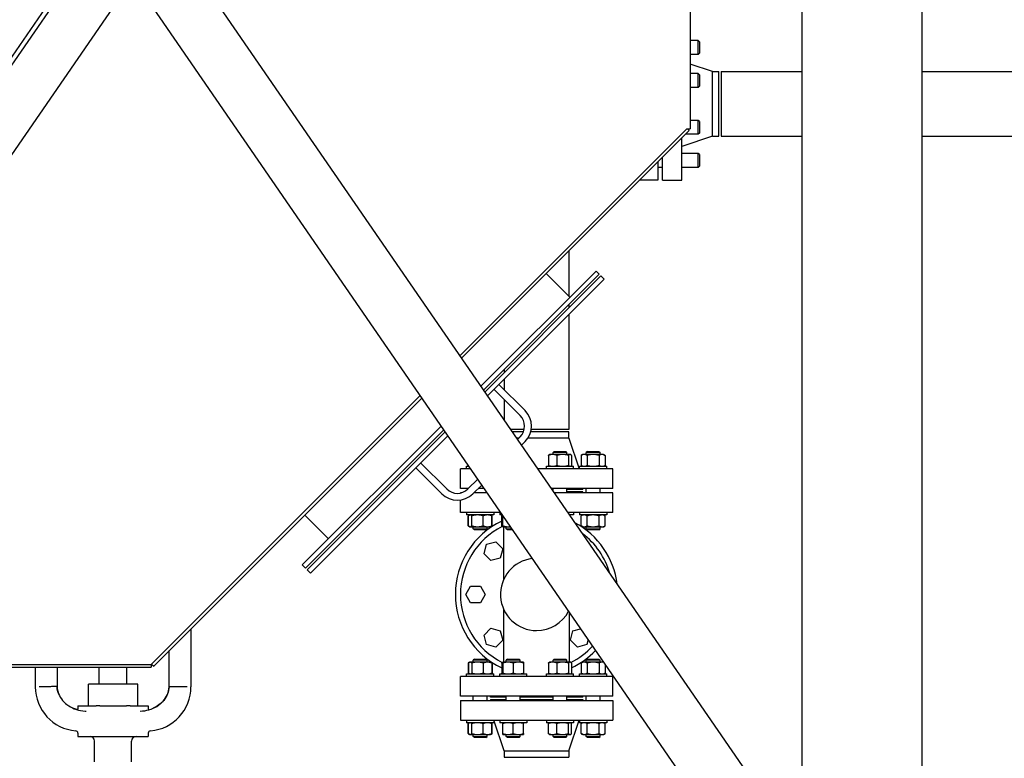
# Model space of a CAD drawing. Header units: inches. Extents: x 24 to 1128, y -94 to 748.
# Tile 507 of 573: x 1026 to 1079, y 155 to 195. Entities that reach past the tile are written whole.
import ezdxf

# ---------------------------------------------------------------- set-up
doc = ezdxf.new("R2010")
doc.units = ezdxf.units.IN
doc.header["$LTSCALE"] = 32
doc.header["$MEASUREMENT"] = 0
doc.layers.add('Visible (ANSI)', color=7, linetype='Continuous', lineweight=30)

msp = doc.modelspace()

# ---------------------------------------------------------------- linework, layer by layer
at = {"layer": 'Visible (ANSI)'}
for p, q in [((1068.44066, 130.00112), (1068.44066, 283.93862)), ((1074.94066, 130.00112), (1074.94066, 283.93862)), ((1068.44066, 254.77837), (995.94066, 149.51284)), ((1068.44066, 254.33762), (995.94066, 149.0721)), ((1068.44066, 249.48941), (995.94066, 144.22388)), ((1062.37916, 240.68848), (1062.37916, 188.71012)), ((1034.01201, 199.50112), (1067.53886, 150.8222)), ((1032.19066, 196.85664), (1065.06816, 149.12054)), ((1062.81166, 193.49067), (1062.37916, 193.49067)), ((1062.87416, 193.42817), (1062.81166, 193.49067)), ((1062.81166, 192.74067), (1062.81166, 193.49067)), ((1062.87416, 193.42817), (1062.87416, 192.80317)), ((1062.81166, 192.74067), (1062.37916, 192.74067)), ((1062.87416, 192.80317), (1062.81166, 192.74067)), ((1063.59166, 191.80762), (1062.37916, 192.21666)), ((1062.81166, 191.69931), (1062.37916, 191.69931)), ((1062.87416, 191.63681), (1062.81166, 191.69931)), ((1062.81166, 190.94931), (1062.81166, 191.69931)), ((1062.87416, 191.63681), (1062.87416, 191.01181)), ((1063.59166, 191.80762), (1063.93166, 191.80762)), ((1063.59166, 188.30762), (1063.59166, 191.80762)), ((1063.93166, 188.30762), (1063.93166, 191.80762)), ((1064.05666, 191.80762), (1068.44066, 191.80762)), ((1064.05666, 191.80762), (1064.05666, 188.30762)), ((1074.94066, 191.80762), (1084.43566, 191.80762)), ((1062.81166, 190.94931), (1062.37916, 190.94931)), ((1062.87416, 191.01181), (1062.81166, 190.94931)), ((1062.81166, 189.16594), (1062.37916, 189.16594)), ((1062.87416, 189.10344), (1062.81166, 189.16594)), ((1062.81166, 188.41594), (1062.81166, 189.16594)), ((1062.87416, 189.10344), (1062.87416, 188.47844)), ((1049.90583, 176.42428), (1062.19166, 188.71012)), ((1049.99725, 176.29154), (1062.32425, 188.61854)), ((1063.59166, 188.30762), (1061.93166, 187.74762)), ((1061.93166, 185.93262), (1061.93166, 188.22596)), ((1062.81166, 188.41594), (1062.12165, 188.41594)), ((1062.19166, 188.71012), (1062.37916, 188.71012)), ((1062.23267, 188.71012), (1062.32425, 188.61854)), ((1062.87416, 188.47844), (1062.81166, 188.41594)), ((1063.59166, 188.30762), (1063.93166, 188.30762)), ((1064.05666, 188.30762), (1068.44066, 188.30762)), ((1074.94066, 188.30762), (1084.43566, 188.30762)), ((1060.87166, 185.93262), (1060.87166, 187.16596)), ((1062.81166, 187.37458), (1061.93166, 187.37458)), ((1062.87416, 187.31208), (1062.81166, 187.37458)), ((1062.81166, 186.62458), (1062.81166, 187.37458)), ((1062.87416, 187.31208), (1062.87416, 186.68708)), ((1060.62666, 186.92096), (1060.62666, 185.93262)), ((1060.87166, 186.62458), (1060.62666, 186.62458)), ((1062.81166, 186.62458), (1061.93166, 186.62458)), ((1062.87416, 186.68708), (1062.81166, 186.62458)), ((1060.62666, 185.93262), (1059.63833, 185.93262)), ((1060.87166, 185.93262), (1061.93166, 185.93262)), ((1055.81166, 182.10596), (1055.81166, 179.6501)), ((1057.27958, 181.01061), (1051.04265, 174.77368)), ((1057.45635, 180.83384), (1051.18684, 174.56432)), ((1054.58373, 180.87803), (1055.86536, 179.5964)), ((1057.27958, 181.01061), (1057.45635, 180.83384)), ((1057.54474, 180.74545), (1051.25894, 174.45964)), ((1057.72152, 180.56867), (1051.40313, 174.25028)), ((1057.54474, 180.74545), (1057.72152, 180.56867)), ((1055.81166, 179.18914), (1055.81166, 179.01237)), ((1055.81166, 178.65881), (1055.81166, 172.42762)), ((1052.31166, 175.68914), (1052.31166, 175.51237)), ((1052.31166, 175.15881), (1052.31166, 174.57643)), ((1051.75531, 174.60246), (1053.16952, 173.18824)), ((1052.02047, 174.86762), (1053.43469, 173.45341)), ((1033.19166, 159.71012), (1047.74877, 174.26723)), ((1033.32425, 159.61854), (1047.84019, 174.13449)), ((1052.31166, 174.0461), (1052.31166, 172.93116)), ((1048.8856, 172.61663), (1041.36968, 165.10071)), ((1049.02979, 172.40727), (1041.54645, 164.92393)), ((1049.10189, 172.30259), (1041.63484, 164.83554)), ((1053.3859, 172.42762), (1052.65846, 172.42762)), ((1053.34558, 172.30262), (1052.74455, 172.30262)), ((1055.81166, 172.30262), (1053.74102, 172.30262)), ((1055.81166, 172.42762), (1053.76782, 172.42762)), ((1055.81166, 171.96262), (1055.81166, 172.30262)), ((1049.24608, 172.09323), (1041.81162, 164.65877)), ((1053.09295, 171.96262), (1052.97872, 171.96262)), ((1053.16952, 172.0392), (1053.02531, 171.89498)), ((1053.43469, 171.77403), (1053.2416, 171.58094)), ((1055.81166, 171.96262), (1053.58809, 171.96262)), ((1055.81166, 171.96262), (1056.37166, 170.30262)), ((1055.01585, 171.24512), (1054.95335, 171.18262)), ((1055.70335, 171.18262), (1054.95335, 171.18262)), ((1054.95335, 171.07762), (1054.95335, 171.18262)), ((1055.01585, 171.24512), (1055.64085, 171.24512)), ((1055.64085, 171.24512), (1055.70335, 171.18262)), ((1055.70335, 171.07762), (1055.70335, 171.18262)), ((1056.8072, 171.24512), (1056.7447, 171.18262)), ((1057.4947, 171.18262), (1056.7447, 171.18262)), ((1056.7447, 171.07762), (1056.7447, 171.18262)), ((1056.8072, 171.24512), (1057.4322, 171.24512)), ((1057.4322, 171.24512), (1057.4947, 171.18262)), ((1057.4947, 171.07762), (1057.4947, 171.18262)), ((1054.70096, 171.02738), (1054.70096, 170.48687)), ((1054.76585, 171.07762), (1054.746, 171.06617)), ((1054.9306, 171.07762), (1054.76585, 171.07762)), ((1055.47393, 171.07762), (1054.9306, 171.07762)), ((1055.16024, 171.02738), (1055.16024, 170.48687)), ((1055.87168, 171.07762), (1055.47393, 171.07762)), ((1055.78762, 171.02738), (1055.78762, 170.48687)), ((1055.89085, 171.07762), (1055.87168, 171.07762)), ((1055.89085, 171.07762), (1055.91069, 171.06617)), ((1055.95573, 171.02738), (1055.95573, 170.48687)), ((1056.5572, 171.07762), (1056.47019, 171.02738)), ((1056.47019, 171.02738), (1056.47019, 170.48687)), ((1056.63257, 171.07762), (1056.5572, 171.07762)), ((1057.1197, 171.07762), (1056.63257, 171.07762)), ((1056.79495, 171.02738), (1056.79495, 170.48687)), ((1057.60684, 171.07762), (1057.1197, 171.07762)), ((1057.44446, 171.02738), (1057.44446, 170.48687)), ((1057.6822, 171.07762), (1057.60684, 171.07762)), ((1057.6822, 171.07762), (1057.76922, 171.02738)), ((1057.76922, 171.02738), (1057.76922, 170.48687)), ((1048.92688, 168.9456), (1047.51267, 170.35982)), ((1049.19204, 169.21077), (1047.77783, 170.62498)), ((1049.93666, 169.24262), (1049.93666, 170.30262)), ((1050.47933, 170.30262), (1049.93666, 170.30262)), ((1050.26912, 170.30262), (1050.26912, 170.43662)), ((1050.26912, 170.43662), (1050.38704, 170.43662)), ((1058.18666, 170.30262), (1054.12202, 170.30262)), ((1054.59385, 170.30262), (1054.59385, 170.43662)), ((1054.59385, 170.43662), (1056.06285, 170.43662)), ((1054.76585, 170.43662), (1054.746, 170.44808)), ((1055.89085, 170.43662), (1055.91069, 170.44808)), ((1056.06285, 170.30262), (1056.06285, 170.43662)), ((1056.3852, 170.30262), (1056.3852, 170.43662)), ((1056.3852, 170.43662), (1057.8542, 170.43662)), ((1056.5572, 170.43662), (1056.47019, 170.48687)), ((1057.6822, 170.43662), (1057.76922, 170.48687)), ((1057.8542, 170.30262), (1057.8542, 170.43662)), ((1058.18666, 169.24262), (1058.18666, 170.30262)), ((1050.86826, 169.73793), (1050.34109, 169.21077)), ((1050.37295, 169.24262), (1049.93666, 169.24262)), ((1051.08455, 169.42389), (1050.60626, 168.9456)), ((1051.20939, 169.24262), (1050.90328, 169.24262)), ((1058.18666, 169.24262), (1054.85208, 169.24262)), ((1054.95335, 169.18262), (1054.89341, 169.18262)), ((1054.95335, 169.0956), (1054.95335, 169.24262)), ((1055.70335, 168.99762), (1055.70335, 169.24262)), ((1056.56166, 169.18262), (1055.70335, 169.18262)), ((1056.56166, 169.05762), (1055.70335, 169.05762)), ((1056.56166, 169.18262), (1056.56166, 169.24262)), ((1056.56166, 168.99762), (1056.56166, 169.05762)), ((1056.7447, 168.99762), (1056.7447, 169.24262)), ((1057.4947, 168.99762), (1057.4947, 169.24262)), ((1049.93666, 168.9908), (1049.93666, 168.99762)), ((1049.96591, 168.99762), (1049.93666, 168.99762)), ((1049.93666, 167.93762), (1049.93666, 168.61004)), ((1051.37813, 168.99762), (1050.65828, 168.99762)), ((1058.18666, 168.99762), (1055.02082, 168.99762)), ((1058.18666, 167.93762), (1058.18666, 168.99762)), ((1041.50226, 167.79655), (1042.78389, 166.51492)), ((1052.10819, 167.93762), (1049.93666, 167.93762)), ((1050.26912, 167.93762), (1050.26912, 167.80362)), ((1051.73812, 167.80362), (1050.26912, 167.80362)), ((1050.42128, 167.79217), (1050.3541, 167.75338)), ((1050.3541, 167.21287), (1050.3541, 167.75338)), ((1050.37623, 167.21287), (1050.37623, 167.75338)), ((1050.44112, 167.80362), (1050.42128, 167.79217)), ((1050.54434, 167.21287), (1050.54434, 167.75338)), ((1051.17173, 167.21287), (1051.17173, 167.75338)), ((1051.56612, 167.80362), (1051.58596, 167.79217)), ((1051.58596, 167.79217), (1051.65314, 167.75338)), ((1051.63101, 167.21287), (1051.63101, 167.75338)), ((1051.65314, 167.21287), (1051.65314, 167.75338)), ((1051.73812, 167.93762), (1051.73812, 167.80362)), ((1052.06048, 167.93762), (1052.06048, 167.80362)), ((1052.20048, 167.80362), (1052.06048, 167.80362)), ((1052.16759, 167.21287), (1052.16759, 167.75338)), ((1052.23248, 167.21287), (1052.23248, 167.75338)), ((1058.18666, 167.93762), (1055.75088, 167.93762)), ((1056.06285, 167.80362), (1055.84317, 167.80362)), ((1056.06285, 167.93762), (1056.06285, 167.80362)), ((1056.3852, 167.93762), (1056.3852, 167.80362)), ((1057.8542, 167.80362), (1056.3852, 167.80362)), ((1056.5572, 167.80362), (1056.47019, 167.75338)), ((1056.47019, 167.21287), (1056.47019, 167.75338)), ((1056.79495, 167.21287), (1056.79495, 167.75338)), ((1057.44446, 167.21287), (1057.44446, 167.75338)), ((1057.6822, 167.80362), (1057.76922, 167.75338)), ((1057.76922, 167.21287), (1057.76922, 167.75338)), ((1057.8542, 167.93762), (1057.8542, 167.80362)), ((1050.42128, 167.17408), (1050.3541, 167.21287)), ((1050.44112, 167.16262), (1050.42128, 167.17408)), ((1050.44112, 167.16262), (1050.46029, 167.16262)), ((1050.46029, 167.16262), (1050.85804, 167.16262)), ((1050.62862, 167.05762), (1050.62862, 167.16262)), ((1050.69112, 166.99512), (1050.62862, 167.05762)), ((1050.62862, 167.05762), (1051.37862, 167.05762)), ((1051.31612, 166.99512), (1050.69112, 166.99512)), ((1050.85804, 167.16262), (1051.40137, 167.16262)), ((1051.31612, 166.99512), (1051.37862, 167.05762)), ((1051.37862, 167.05762), (1051.37862, 167.16262)), ((1051.40137, 167.16262), (1051.56612, 167.16262)), ((1051.56612, 167.16262), (1051.58596, 167.17408)), ((1051.58596, 167.17408), (1051.65314, 167.21287)), ((1052.23248, 167.16262), (1052.21264, 167.17408)), ((1052.23248, 167.16262), (1052.51373, 167.16262)), ((1052.28166, 164.31332), (1052.28166, 167.16262)), ((1052.41998, 167.05762), (1052.41998, 167.16262)), ((1052.48248, 166.99512), (1052.41998, 167.05762)), ((1052.41998, 167.05762), (1052.71428, 167.05762)), ((1052.75732, 166.99512), (1052.48248, 166.99512)), ((1052.51373, 167.16262), (1052.64196, 167.16262)), ((1056.5572, 167.16262), (1056.47019, 167.21287)), ((1056.5572, 167.16262), (1056.63257, 167.16262)), ((1056.63257, 167.16262), (1057.1197, 167.16262)), ((1056.7447, 167.05762), (1056.7447, 167.16262)), ((1056.8072, 166.99512), (1056.7447, 167.05762)), ((1056.7447, 167.05762), (1057.4947, 167.05762)), ((1057.4322, 166.99512), (1056.8072, 166.99512)), ((1057.1197, 167.16262), (1057.60684, 167.16262)), ((1057.4322, 166.99512), (1057.4947, 167.05762)), ((1057.4947, 167.05762), (1057.4947, 167.16262)), ((1057.60684, 167.16262), (1057.6822, 167.16262)), ((1057.6822, 167.16262), (1057.76922, 167.21287)), ((1051.21113, 165.70149), (1051.34779, 166.2115)), ((1051.34779, 166.2115), (1051.8578, 166.34816)), ((1051.8578, 166.34816), (1052.23115, 165.9748)), ((1052.23115, 165.9748), (1052.09449, 165.4648)), ((1051.58448, 165.32814), (1051.21113, 165.70149)), ((1052.09449, 165.4648), (1051.58448, 165.32814)), ((1041.36968, 165.10071), (1041.54645, 164.92393)), ((1041.63484, 164.83554), (1041.81162, 164.65877)), ((1050.22366, 163.49762), (1050.48766, 163.95489)), ((1050.48766, 163.95489), (1051.01566, 163.95489)), ((1051.01566, 163.95489), (1051.27966, 163.49762)), ((1050.48766, 163.04036), (1050.22366, 163.49762)), ((1051.27966, 163.49762), (1051.01566, 163.04036)), ((1051.01566, 163.04036), (1050.48766, 163.04036)), ((1052.28166, 159.83262), (1052.28166, 162.68193)), ((1055.84166, 159.83262), (1055.84166, 162.51685)), ((1035.34191, 161.63621), (1035.34191, 158.49612)), ((1051.21113, 161.29376), (1051.58448, 161.66711)), ((1051.58448, 161.66711), (1052.09449, 161.53045)), ((1056.02883, 161.53045), (1056.44435, 161.64179)), ((1051.34779, 160.78375), (1051.21113, 161.29376)), ((1052.09449, 161.53045), (1052.23115, 161.02044)), ((1055.89218, 161.02044), (1056.02883, 161.53045)), ((1056.8483, 161.05528), (1056.77554, 160.78375)), ((1051.8578, 160.64709), (1051.34779, 160.78375)), ((1052.23115, 161.02044), (1051.8578, 160.64709)), ((1056.26553, 160.64709), (1055.89218, 161.02044)), ((1056.77554, 160.78375), (1056.26553, 160.64709)), ((1034.16041, 158.49612), (1034.16041, 160.45471)), ((1050.69112, 160.00012), (1050.62862, 159.93762)), ((1050.69112, 160.00012), (1051.31612, 160.00012)), ((1051.31612, 160.00012), (1051.37862, 159.93762)), ((1052.48248, 160.00012), (1052.41998, 159.93762)), ((1052.48248, 160.00012), (1053.10748, 160.00012)), ((1053.10748, 160.00012), (1053.16998, 159.93762)), ((1055.01585, 160.00012), (1054.95335, 159.93762)), ((1055.01585, 160.00012), (1055.64085, 160.00012)), ((1055.64085, 160.00012), (1055.70335, 159.93762)), ((1056.8072, 160.00012), (1056.7447, 159.93762)), ((1056.8072, 160.00012), (1057.4322, 160.00012)), ((1057.4322, 160.00012), (1057.4947, 159.93762)), ((1006.50567, 159.56362), (1033.19166, 159.56362)), ((1006.60657, 159.71012), (1033.19166, 159.71012)), ((1026.91141, 159.56362), (1026.91141, 158.49612)), ((1028.09292, 159.56362), (1028.09292, 158.5078)), ((1030.37666, 158.64712), (1030.37666, 159.56362)), ((1031.87666, 158.64712), (1031.87666, 159.56362)), ((1033.19166, 159.71012), (1033.19166, 159.56362)), ((1033.21217, 159.73062), (1033.32425, 159.61854)), ((1050.42128, 159.82117), (1050.3541, 159.78238)), ((1050.3541, 159.78238), (1050.3541, 159.24187)), ((1050.37623, 159.78238), (1050.37623, 159.24187)), ((1050.44112, 159.83262), (1050.42128, 159.82117)), ((1050.46029, 159.83262), (1050.44112, 159.83262)), ((1050.85804, 159.83262), (1050.46029, 159.83262)), ((1050.54434, 159.78238), (1050.54434, 159.24187)), ((1051.37862, 159.93762), (1050.62862, 159.93762)), ((1050.62862, 159.83262), (1050.62862, 159.93762)), ((1051.40137, 159.83262), (1050.85804, 159.83262)), ((1051.17173, 159.78238), (1051.17173, 159.24187)), ((1051.37862, 159.83262), (1051.37862, 159.93762)), ((1051.56612, 159.83262), (1051.40137, 159.83262)), ((1051.56612, 159.83262), (1051.58596, 159.82117)), ((1051.58596, 159.82117), (1051.65314, 159.78238)), ((1051.63101, 159.78238), (1051.63101, 159.24187)), ((1051.65314, 159.78238), (1051.65314, 159.24187)), ((1052.16759, 159.78238), (1052.16759, 159.24187)), ((1052.23248, 159.83262), (1052.21264, 159.82117)), ((1052.51373, 159.83262), (1052.23248, 159.83262)), ((1052.23248, 159.78238), (1052.23248, 159.24187)), ((1053.16998, 159.93762), (1052.41998, 159.93762)), ((1052.41998, 159.83262), (1052.41998, 159.93762)), ((1053.07623, 159.83262), (1052.51373, 159.83262)), ((1052.79498, 159.78238), (1052.79498, 159.24187)), ((1053.35748, 159.83262), (1053.07623, 159.83262)), ((1053.16998, 159.83262), (1053.16998, 159.93762)), ((1053.35748, 159.78238), (1053.35748, 159.24187)), ((1054.70096, 159.78238), (1054.70096, 159.24187)), ((1054.76585, 159.83262), (1054.746, 159.82117)), ((1054.9306, 159.83262), (1054.76585, 159.83262)), ((1055.47393, 159.83262), (1054.9306, 159.83262)), ((1055.70335, 159.93762), (1054.95335, 159.93762)), ((1054.95335, 159.83262), (1054.95335, 159.93762)), ((1055.16024, 159.78238), (1055.16024, 159.24187)), ((1055.87168, 159.83262), (1055.47393, 159.83262)), ((1055.70335, 159.83262), (1055.70335, 159.93762)), ((1055.78762, 159.78238), (1055.78762, 159.24187)), ((1055.89085, 159.83262), (1055.87168, 159.83262)), ((1055.89085, 159.83262), (1055.91069, 159.82117)), ((1055.95573, 159.78238), (1055.95573, 159.24187)), ((1056.5572, 159.83262), (1056.47019, 159.78238)), ((1056.47019, 159.78238), (1056.47019, 159.24187)), ((1056.63257, 159.83262), (1056.5572, 159.83262)), ((1057.1197, 159.83262), (1056.63257, 159.83262)), ((1057.4947, 159.93762), (1056.7447, 159.93762)), ((1056.7447, 159.83262), (1056.7447, 159.93762)), ((1056.79495, 159.78238), (1056.79495, 159.24187)), ((1057.60684, 159.83262), (1057.1197, 159.83262)), ((1057.44446, 159.78238), (1057.44446, 159.24187)), ((1057.4947, 159.83262), (1057.4947, 159.93762)), ((1057.6822, 159.83262), (1057.60684, 159.83262)), ((1057.6822, 159.83262), (1057.69578, 159.82479)), ((1057.76922, 159.71815), (1057.76922, 159.24187)), ((1049.93666, 157.99762), (1049.93666, 159.05762)), ((1058.18666, 159.05762), (1049.93666, 159.05762)), ((1050.26912, 159.05762), (1050.26912, 159.19162)), ((1050.26912, 159.19162), (1051.73812, 159.19162)), ((1050.42128, 159.20308), (1050.3541, 159.24187)), ((1050.44112, 159.19162), (1050.42128, 159.20308)), ((1051.56612, 159.19162), (1051.58596, 159.20308)), ((1051.58596, 159.20308), (1051.65314, 159.24187)), ((1051.73812, 159.05762), (1051.73812, 159.19162)), ((1052.06048, 159.05762), (1052.06048, 159.19162)), ((1052.06048, 159.19162), (1053.52948, 159.19162)), ((1052.23248, 159.19162), (1052.21264, 159.20308)), ((1053.52948, 159.05762), (1053.52948, 159.19162)), ((1054.59385, 159.05762), (1054.59385, 159.19162)), ((1054.59385, 159.19162), (1056.06285, 159.19162)), ((1054.76585, 159.19162), (1054.746, 159.20308)), ((1055.89085, 159.19162), (1055.91069, 159.20308)), ((1056.06285, 159.05762), (1056.06285, 159.19162)), ((1056.3852, 159.05762), (1056.3852, 159.19162)), ((1056.3852, 159.19162), (1057.8542, 159.19162)), ((1056.5572, 159.19162), (1056.47019, 159.24187)), ((1057.6822, 159.19162), (1057.76922, 159.24187)), ((1057.8542, 159.05762), (1057.8542, 159.19162)), ((1058.18666, 157.99762), (1058.18666, 159.05762)), ((1027.49888, 158.49612), (1027.11854, 158.49612)), ((1027.69507, 158.49612), (1027.49888, 158.49612)), ((1028.09292, 158.49612), (1028.07116, 158.49612)), ((1028.09292, 158.49612), (1028.09292, 158.5078)), ((1029.78916, 157.46612), (1029.78916, 158.64712)), ((1032.46416, 158.64712), (1029.78916, 158.64712)), ((1032.46416, 157.46612), (1032.46416, 158.64712)), ((1034.55826, 158.49612), (1034.16041, 158.49612)), ((1034.75444, 158.49612), (1034.56041, 158.49612)), ((1035.13479, 158.49612), (1034.75444, 158.49612)), ((1058.18666, 157.99762), (1049.93666, 157.99762)), ((1050.62862, 157.74762), (1050.62862, 157.99762)), ((1051.37862, 157.74762), (1051.37862, 157.99762)), ((1051.56166, 157.93762), (1051.56166, 157.99762)), ((1052.41998, 157.93762), (1051.56166, 157.93762)), ((1052.41998, 157.74762), (1052.41998, 157.99762)), ((1053.16998, 157.74762), (1053.16998, 157.99762)), ((1054.95335, 157.93762), (1053.16998, 157.93762)), ((1054.95335, 157.74762), (1054.95335, 157.99762)), ((1055.70335, 157.74762), (1055.70335, 157.99762)), ((1056.56166, 157.93762), (1055.70335, 157.93762)), ((1056.56166, 157.93762), (1056.56166, 157.99762)), ((1056.7447, 157.74762), (1056.7447, 157.99762)), ((1057.4947, 157.74762), (1057.4947, 157.99762)), ((1029.22041, 157.46612), (1029.22041, 157.30265)), ((1029.22041, 157.46612), (1030.20316, 157.46612)), ((1030.41035, 157.46612), (1030.20316, 157.46612)), ((1030.41035, 157.46612), (1031.84298, 157.46612)), ((1032.05017, 157.46612), (1031.84298, 157.46612)), ((1032.05017, 157.46612), (1033.03291, 157.46612)), ((1033.03291, 157.46612), (1033.03291, 157.30265)), ((1049.93666, 157.74762), (1049.93666, 156.68762)), ((1049.93666, 157.74762), (1058.18666, 157.74762)), ((1051.56166, 157.80762), (1051.56166, 157.74762)), ((1051.56166, 157.80762), (1052.41998, 157.80762)), ((1053.16998, 157.80762), (1054.95335, 157.80762)), ((1055.70335, 157.80762), (1056.56166, 157.80762)), ((1056.56166, 157.80762), (1056.56166, 157.74762)), ((1058.18666, 157.74762), (1058.18666, 156.68762)), ((1049.93666, 156.68762), (1058.18666, 156.68762)), ((1050.26912, 156.68762), (1050.26912, 156.55362)), ((1051.73812, 156.55362), (1050.26912, 156.55362)), ((1050.42128, 156.54217), (1050.3541, 156.50338)), ((1050.3541, 155.96287), (1050.3541, 156.50338)), ((1050.37623, 155.96287), (1050.37623, 156.50338)), ((1050.44112, 156.55362), (1050.42128, 156.54217)), ((1050.54434, 155.96287), (1050.54434, 156.50338)), ((1051.17173, 155.96287), (1051.17173, 156.50338)), ((1051.56612, 156.55362), (1051.58596, 156.54217)), ((1051.58596, 156.54217), (1051.65314, 156.50338)), ((1051.63101, 155.96287), (1051.63101, 156.50338)), ((1051.65314, 155.96287), (1051.65314, 156.50338)), ((1051.73812, 156.68762), (1051.73812, 156.55362)), ((1052.31166, 155.02762), (1051.75166, 156.68762)), ((1052.06048, 156.68762), (1052.06048, 156.55362)), ((1053.52948, 156.55362), (1052.06048, 156.55362)), ((1052.23248, 155.96287), (1052.23248, 156.50338)), ((1052.79498, 155.96287), (1052.79498, 156.50338)), ((1053.35748, 155.96287), (1053.35748, 156.50338)), ((1053.52948, 156.68762), (1053.52948, 156.55362)), ((1054.59385, 156.68762), (1054.59385, 156.55362)), ((1056.06285, 156.55362), (1054.59385, 156.55362)), ((1054.70096, 155.96287), (1054.70096, 156.50338)), ((1054.76585, 156.55362), (1054.746, 156.54217)), ((1055.16024, 155.96287), (1055.16024, 156.50338)), ((1055.78762, 155.96287), (1055.78762, 156.50338)), ((1055.81166, 155.02762), (1056.37166, 156.68762)), ((1055.89085, 156.55362), (1055.91069, 156.54217)), ((1055.95573, 155.96287), (1055.95573, 156.50338)), ((1056.06285, 156.68762), (1056.06285, 156.55362)), ((1056.3852, 156.68762), (1056.3852, 156.55362)), ((1057.8542, 156.55362), (1056.3852, 156.55362)), ((1056.5572, 156.55362), (1056.47019, 156.50338)), ((1056.47019, 155.96287), (1056.47019, 156.50338)), ((1056.79495, 155.96287), (1056.79495, 156.50338)), ((1057.44446, 155.96287), (1057.44446, 156.50338)), ((1057.6822, 156.55362), (1057.76922, 156.50338)), ((1057.76922, 155.96287), (1057.76922, 156.50338)), ((1057.8542, 156.68762), (1057.8542, 156.55362)), ((1029.22041, 155.98922), (1029.22041, 155.81212)), ((1029.22041, 155.81212), (1033.03291, 155.81212)), ((1033.03291, 155.98922), (1033.03291, 155.81212)), ((1050.42128, 155.92408), (1050.3541, 155.96287)), ((1050.44112, 155.91262), (1050.42128, 155.92408)), ((1050.44112, 155.91262), (1050.46029, 155.91262)), ((1050.46029, 155.91262), (1050.85804, 155.91262)), ((1050.62862, 155.81262), (1050.62862, 155.91262)), ((1050.69112, 155.75012), (1050.62862, 155.81262)), ((1050.62862, 155.81262), (1051.37862, 155.81262)), ((1051.31612, 155.75012), (1050.69112, 155.75012)), ((1050.85804, 155.91262), (1051.40137, 155.91262)), ((1051.31612, 155.75012), (1051.37862, 155.81262)), ((1051.37862, 155.81262), (1051.37862, 155.91262)), ((1051.40137, 155.91262), (1051.56612, 155.91262)), ((1051.56612, 155.91262), (1051.58596, 155.92408)), ((1051.58596, 155.92408), (1051.65314, 155.96287)), ((1052.23248, 155.91262), (1052.51373, 155.91262)), ((1052.41998, 155.81262), (1052.41998, 155.91262)), ((1052.48248, 155.75012), (1052.41998, 155.81262)), ((1052.41998, 155.81262), (1053.16998, 155.81262)), ((1053.10748, 155.75012), (1052.48248, 155.75012)), ((1052.51373, 155.91262), (1053.07623, 155.91262)), ((1053.07623, 155.91262), (1053.35748, 155.91262)), ((1053.10748, 155.75012), (1053.16998, 155.81262)), ((1053.16998, 155.81262), (1053.16998, 155.91262)), ((1054.76585, 155.91262), (1054.746, 155.92408)), ((1054.76585, 155.91262), (1054.9306, 155.91262)), ((1054.9306, 155.91262), (1055.47393, 155.91262)), ((1054.95335, 155.81262), (1054.95335, 155.91262)), ((1055.01585, 155.75012), (1054.95335, 155.81262)), ((1054.95335, 155.81262), (1055.70335, 155.81262)), ((1055.64085, 155.75012), (1055.01585, 155.75012)), ((1055.47393, 155.91262), (1055.87168, 155.91262)), ((1055.64085, 155.75012), (1055.70335, 155.81262)), ((1055.70335, 155.81262), (1055.70335, 155.91262)), ((1055.87168, 155.91262), (1055.89085, 155.91262)), ((1055.89085, 155.91262), (1055.91069, 155.92408)), ((1056.5572, 155.91262), (1056.47019, 155.96287)), ((1056.5572, 155.91262), (1056.63257, 155.91262)), ((1056.63257, 155.91262), (1057.1197, 155.91262)), ((1056.7447, 155.81262), (1056.7447, 155.91262)), ((1056.8072, 155.75012), (1056.7447, 155.81262)), ((1056.7447, 155.81262), (1057.4947, 155.81262)), ((1057.4322, 155.75012), (1056.8072, 155.75012)), ((1057.1197, 155.91262), (1057.60684, 155.91262)), ((1057.4322, 155.75012), (1057.4947, 155.81262)), ((1057.4947, 155.81262), (1057.4947, 155.91262)), ((1057.60684, 155.91262), (1057.6822, 155.91262)), ((1057.6822, 155.91262), (1057.76922, 155.96287)), ((1030.12666, 154.44112), (1030.12666, 155.56212)), ((1032.12666, 154.44112), (1032.12666, 155.56212)), ((1052.31166, 155.02762), (1052.31166, 154.68762)), ((1052.31166, 155.02762), (1055.81166, 155.02762)), ((1052.31166, 154.68762), (1055.81166, 154.68762)), ((1055.81166, 155.02762), (1055.81166, 154.68762))]:
    msp.add_line(p, q, dxfattribs=at)
for centre, radius, start, end in [((1052.595, 172.61372), 1.1875, 315, 45), ((1052.595, 172.61372), 0.8125, 315, 45), ((1049.76657, 169.78529), 0.8125, 225, 315), ((1049.76657, 169.78529), 1.1875, 225, 315), ((1054.06166, 163.49762), 4.4, 115.497411, 244.502589), ((1054.06166, 163.49762), 4.125, 116.779612, 243.220388), ((1054.06166, 163.49762), 4.4, 7.248575, 61.864476), ((1054.06166, 163.49762), 4.125, 15.960492, 53.152559), ((1054.06166, 163.49762), 1.958, 96.873874, 270), ((1054.06166, 163.49762), 1.958, 270, 332.239177), ((1054.06166, 163.49762), 4.125, 296.779612, 317.295971), ((1054.06166, 163.49762), 4.4, 295.497411, 316.487632), ((1029.3018, 158.49612), 2.39039, 180, 265.293625), ((1032.95153, 158.49612), 2.39039, 274.706375, 0), ((1029.09541, 157.30265), 0.125, 334.369801, 0), ((1033.15791, 157.30265), 0.125, 180, 205.634718), ((1029.09541, 155.98922), 0.125, 0, 85.293625), ((1029.87666, 155.56212), 0.25, 0, 90), ((1032.37666, 155.56212), 0.25, 90, 180), ((1033.15791, 155.98922), 0.125, 94.706375, 180)]:
    msp.add_arc(centre, radius, start, end, dxfattribs=at)
for points, weights in [([(1054.9306, 171.07762), (1054.82402, 171.07762), (1054.70096, 171.02738)], [1, 1.0379548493, 1]), ([(1054.70096, 171.02738), (1054.72471, 171.05387), (1054.746, 171.06617)], [1, 1.01965956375, 1.01895290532]), ([(1055.16024, 171.02738), (1055.03717, 171.07762), (1054.9306, 171.07762)], [1, 1.0379548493, 1]), ([(1055.47393, 171.07762), (1055.32835, 171.07762), (1055.16024, 171.02738)], [1, 1.0379548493, 1]), ([(1055.78762, 171.02738), (1055.61952, 171.07762), (1055.47393, 171.07762)], [1, 1.0379548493, 1]), ([(1055.87168, 171.07762), (1055.83267, 171.07762), (1055.78762, 171.02738)], [1, 1.0379548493, 1]), ([(1055.95573, 171.02738), (1055.91069, 171.07762), (1055.87168, 171.07762)], [1, 1.0379548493, 1]), ([(1056.63257, 171.07762), (1056.5572, 171.07762), (1056.47019, 171.02738)], [1, 1.0379548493, 1]), ([(1056.79495, 171.02738), (1056.70793, 171.07762), (1056.63257, 171.07762)], [1, 1.0379548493, 1]), ([(1057.1197, 171.07762), (1056.96898, 171.07762), (1056.79495, 171.02738)], [1, 1.0379548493, 1]), ([(1057.44446, 171.02738), (1057.27043, 171.07762), (1057.1197, 171.07762)], [1, 1.0379548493, 1]), ([(1057.60684, 171.07762), (1057.53148, 171.07762), (1057.44446, 171.02738)], [1, 1.0379548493, 1]), ([(1057.76922, 171.02738), (1057.6822, 171.07762), (1057.60684, 171.07762)], [1, 1.0379548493, 1]), ([(1054.70096, 170.48687), (1054.82402, 170.43662), (1054.9306, 170.43662)], [1, 1.0379548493, 1]), ([(1054.746, 170.44808), (1054.72471, 170.46038), (1054.70096, 170.48687)], [1.01895290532, 1.01965956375, 1]), ([(1054.9306, 170.43662), (1055.03717, 170.43662), (1055.16024, 170.48687)], [1, 1.0379548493, 1]), ([(1055.16024, 170.48687), (1055.32835, 170.43662), (1055.47393, 170.43662)], [1, 1.0379548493, 1]), ([(1055.47393, 170.43662), (1055.61952, 170.43662), (1055.78762, 170.48687)], [1, 1.0379548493, 1]), ([(1055.78762, 170.48687), (1055.83267, 170.43662), (1055.87168, 170.43662)], [1, 1.0379548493, 1]), ([(1055.87168, 170.43662), (1055.91069, 170.43662), (1055.95573, 170.48687)], [1, 1.0379548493, 1]), ([(1056.47019, 170.48687), (1056.5572, 170.43662), (1056.63257, 170.43662)], [1, 1.0379548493, 1]), ([(1056.63257, 170.43662), (1056.70793, 170.43662), (1056.79495, 170.48687)], [1, 1.0379548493, 1]), ([(1056.79495, 170.48687), (1056.96898, 170.43662), (1057.1197, 170.43662)], [1, 1.0379548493, 1]), ([(1057.1197, 170.43662), (1057.27043, 170.43662), (1057.44446, 170.48687)], [1, 1.0379548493, 1]), ([(1057.44446, 170.48687), (1057.53148, 170.43662), (1057.60684, 170.43662)], [1, 1.0379548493, 1]), ([(1057.60684, 170.43662), (1057.6822, 170.43662), (1057.76922, 170.48687)], [1, 1.0379548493, 1]), ([(1050.39999, 167.77687), (1050.37779, 167.76706), (1050.3541, 167.75338)], [1.01477953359, 1.01005189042, 1]), ([(1050.46029, 167.80362), (1050.42128, 167.80362), (1050.37623, 167.75338)], [1, 1.0379548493, 1]), ([(1050.54434, 167.75338), (1050.4993, 167.80362), (1050.46029, 167.80362)], [1, 1.0379548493, 1]), ([(1050.85804, 167.80362), (1050.71245, 167.80362), (1050.54434, 167.75338)], [1, 1.0379548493, 1]), ([(1051.17173, 167.75338), (1051.00362, 167.80362), (1050.85804, 167.80362)], [1, 1.0379548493, 1]), ([(1051.40137, 167.80362), (1051.29479, 167.80362), (1051.17173, 167.75338)], [1, 1.0379548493, 1]), ([(1051.63101, 167.75338), (1051.50795, 167.80362), (1051.40137, 167.80362)], [1, 1.0379548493, 1]), ([(1051.58596, 167.79217), (1051.60726, 167.77987), (1051.63101, 167.75338)], [1.01895290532, 1.01965956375, 1]), ([(1051.65314, 167.75338), (1051.62946, 167.76706), (1051.60726, 167.77687)], [1, 1.01005189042, 1.01477953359]), ([(1052.16759, 167.75338), (1052.18969, 167.77803), (1052.20962, 167.79036)], [1, 1.01826877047, 1.01895096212]), ([(1052.22137, 167.7733), (1052.19521, 167.76466), (1052.16759, 167.75338)], [1.01294178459, 1.0082750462, 1]), ([(1052.23248, 167.75338), (1052.23248, 167.75531), (1052.23248, 167.75716)], [1, 1.00140502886, 1.0027060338]), ([(1052.2346, 167.75409), (1052.23354, 167.75374), (1052.23248, 167.75338)], [1.00051062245, 1.00025705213, 1]), ([(1056.63257, 167.80362), (1056.5572, 167.80362), (1056.47019, 167.75338)], [1, 1.0379548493, 1]), ([(1056.79495, 167.75338), (1056.70793, 167.80362), (1056.63257, 167.80362)], [1, 1.0379548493, 1]), ([(1057.1197, 167.80362), (1056.96898, 167.80362), (1056.79495, 167.75338)], [1, 1.0379548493, 1]), ([(1057.44446, 167.75338), (1057.27043, 167.80362), (1057.1197, 167.80362)], [1, 1.0379548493, 1]), ([(1057.60684, 167.80362), (1057.53148, 167.80362), (1057.44446, 167.75338)], [1, 1.0379548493, 1]), ([(1057.76922, 167.75338), (1057.6822, 167.80362), (1057.60684, 167.80362)], [1, 1.0379548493, 1]), ([(1050.3541, 167.21287), (1050.37779, 167.19919), (1050.39999, 167.18938)], [1, 1.01005189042, 1.01477953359]), ([(1050.37623, 167.21287), (1050.42128, 167.16262), (1050.46029, 167.16262)], [1, 1.0379548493, 1]), ([(1050.46029, 167.16262), (1050.4993, 167.16262), (1050.54434, 167.21287)], [1, 1.0379548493, 1]), ([(1050.54434, 167.21287), (1050.71245, 167.16262), (1050.85804, 167.16262)], [1, 1.0379548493, 1]), ([(1050.85804, 167.16262), (1051.00362, 167.16262), (1051.17173, 167.21287)], [1, 1.0379548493, 1]), ([(1051.17173, 167.21287), (1051.29479, 167.16262), (1051.40137, 167.16262)], [1, 1.0379548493, 1]), ([(1051.40137, 167.16262), (1051.50795, 167.16262), (1051.63101, 167.21287)], [1, 1.0379548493, 1]), ([(1051.63101, 167.21287), (1051.60726, 167.18638), (1051.58596, 167.17408)], [1, 1.01965956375, 1.01895290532]), ([(1051.60726, 167.18938), (1051.62946, 167.19919), (1051.65314, 167.21287)], [1.01477953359, 1.01005189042, 1]), ([(1052.16759, 167.21287), (1052.20109, 167.19919), (1052.23248, 167.18938)], [1, 1.01005189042, 1.01477953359]), ([(1052.21264, 167.17408), (1052.19134, 167.18638), (1052.16759, 167.21287)], [1.01895290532, 1.01965956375, 1]), ([(1052.23248, 167.16262), (1052.23248, 167.16262), (1052.23248, 167.21287)], [1, 1.0379548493, 1]), ([(1052.23248, 167.21287), (1052.3832, 167.16262), (1052.51373, 167.16262)], [1, 1.0379548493, 1]), ([(1052.51373, 167.16262), (1052.57351, 167.16262), (1052.63512, 167.17256)], [1, 1.01703229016, 1.01877805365]), ([(1056.47019, 167.21287), (1056.5572, 167.16262), (1056.63257, 167.16262)], [1, 1.0379548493, 1]), ([(1056.63257, 167.16262), (1056.70793, 167.16262), (1056.79495, 167.21287)], [1, 1.0379548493, 1]), ([(1056.79495, 167.21287), (1056.96898, 167.16262), (1057.1197, 167.16262)], [1, 1.0379548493, 1]), ([(1057.1197, 167.16262), (1057.27043, 167.16262), (1057.44446, 167.21287)], [1, 1.0379548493, 1]), ([(1057.44446, 167.21287), (1057.53148, 167.16262), (1057.60684, 167.16262)], [1, 1.0379548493, 1]), ([(1057.60684, 167.16262), (1057.6822, 167.16262), (1057.76922, 167.21287)], [1, 1.0379548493, 1]), ([(1050.39999, 159.80587), (1050.37779, 159.79606), (1050.3541, 159.78238)], [1.01477953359, 1.01005189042, 1]), ([(1050.46029, 159.83262), (1050.42128, 159.83262), (1050.37623, 159.78238)], [1, 1.0379548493, 1]), ([(1050.54434, 159.78238), (1050.4993, 159.83262), (1050.46029, 159.83262)], [1, 1.0379548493, 1]), ([(1050.85804, 159.83262), (1050.71245, 159.83262), (1050.54434, 159.78238)], [1, 1.0379548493, 1]), ([(1051.17173, 159.78238), (1051.00362, 159.83262), (1050.85804, 159.83262)], [1, 1.0379548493, 1]), ([(1051.40137, 159.83262), (1051.29479, 159.83262), (1051.17173, 159.78238)], [1, 1.0379548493, 1]), ([(1051.63101, 159.78238), (1051.50795, 159.83262), (1051.40137, 159.83262)], [1, 1.0379548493, 1]), ([(1051.58596, 159.82117), (1051.60726, 159.80887), (1051.63101, 159.78238)], [1.01895290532, 1.01965956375, 1]), ([(1051.65314, 159.78238), (1051.62946, 159.79606), (1051.60726, 159.80587)], [1, 1.01005189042, 1.01477953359]), ([(1052.16759, 159.78238), (1052.19134, 159.80887), (1052.21264, 159.82117)], [1, 1.01965956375, 1.01895290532]), ([(1052.23248, 159.80587), (1052.20109, 159.79606), (1052.16759, 159.78238)], [1.01477953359, 1.01005189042, 1]), ([(1052.23248, 159.78238), (1052.23248, 159.83262), (1052.23248, 159.83262)], [1, 1.0379548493, 1]), ([(1052.51373, 159.83262), (1052.3832, 159.83262), (1052.23248, 159.78238)], [1, 1.0379548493, 1]), ([(1052.79498, 159.78238), (1052.64426, 159.83262), (1052.51373, 159.83262)], [1, 1.0379548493, 1]), ([(1053.07623, 159.83262), (1052.9457, 159.83262), (1052.79498, 159.78238)], [1, 1.0379548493, 1]), ([(1053.35748, 159.78238), (1053.20676, 159.83262), (1053.07623, 159.83262)], [1, 1.0379548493, 1]), ([(1053.35748, 159.83262), (1053.35748, 159.83262), (1053.35748, 159.78238)], [1, 1.0379548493, 1]), ([(1054.9306, 159.83262), (1054.82402, 159.83262), (1054.70096, 159.78238)], [1, 1.0379548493, 1]), ([(1054.70096, 159.78238), (1054.72471, 159.80887), (1054.746, 159.82117)], [1, 1.01965956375, 1.01895290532]), ([(1055.16024, 159.78238), (1055.03717, 159.83262), (1054.9306, 159.83262)], [1, 1.0379548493, 1]), ([(1055.47393, 159.83262), (1055.32835, 159.83262), (1055.16024, 159.78238)], [1, 1.0379548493, 1]), ([(1055.78762, 159.78238), (1055.61952, 159.83262), (1055.47393, 159.83262)], [1, 1.0379548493, 1]), ([(1055.87168, 159.83262), (1055.83267, 159.83262), (1055.78762, 159.78238)], [1, 1.0379548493, 1]), ([(1055.95573, 159.78238), (1055.91069, 159.83262), (1055.87168, 159.83262)], [1, 1.0379548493, 1]), ([(1056.63257, 159.83262), (1056.5572, 159.83262), (1056.47019, 159.78238)], [1, 1.0379548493, 1]), ([(1056.79495, 159.78238), (1056.70793, 159.83262), (1056.63257, 159.83262)], [1, 1.0379548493, 1]), ([(1057.1197, 159.83262), (1056.96898, 159.83262), (1056.79495, 159.78238)], [1, 1.0379548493, 1]), ([(1057.44446, 159.78238), (1057.27043, 159.83262), (1057.1197, 159.83262)], [1, 1.0379548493, 1]), ([(1057.60684, 159.83262), (1057.53148, 159.83262), (1057.44446, 159.78238)], [1, 1.0379548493, 1]), ([(1057.70313, 159.81412), (1057.65365, 159.83262), (1057.60684, 159.83262)], [1.01801992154, 1.02324016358, 1]), ([(1050.3541, 159.24187), (1050.37779, 159.22819), (1050.39999, 159.21838)], [1, 1.01005189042, 1.01477953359]), ([(1050.37623, 159.24187), (1050.42128, 159.19162), (1050.46029, 159.19162)], [1, 1.0379548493, 1]), ([(1050.46029, 159.19162), (1050.4993, 159.19162), (1050.54434, 159.24187)], [1, 1.0379548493, 1]), ([(1050.54434, 159.24187), (1050.71245, 159.19162), (1050.85804, 159.19162)], [1, 1.0379548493, 1]), ([(1050.85804, 159.19162), (1051.00362, 159.19162), (1051.17173, 159.24187)], [1, 1.0379548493, 1]), ([(1051.17173, 159.24187), (1051.29479, 159.19162), (1051.40137, 159.19162)], [1, 1.0379548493, 1]), ([(1051.40137, 159.19162), (1051.50795, 159.19162), (1051.63101, 159.24187)], [1, 1.0379548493, 1]), ([(1051.63101, 159.24187), (1051.60726, 159.21538), (1051.58596, 159.20308)], [1, 1.01965956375, 1.01895290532]), ([(1051.60726, 159.21838), (1051.62946, 159.22819), (1051.65314, 159.24187)], [1.01477953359, 1.01005189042, 1]), ([(1052.21264, 159.20308), (1052.19134, 159.21538), (1052.16759, 159.24187)], [1.01895290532, 1.01965956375, 1]), ([(1052.16759, 159.24187), (1052.20109, 159.22819), (1052.23248, 159.21838)], [1, 1.01005189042, 1.01477953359]), ([(1052.23248, 159.24187), (1052.3832, 159.19162), (1052.51373, 159.19162)], [1, 1.0379548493, 1]), ([(1052.23248, 159.19162), (1052.23248, 159.19162), (1052.23248, 159.24187)], [1, 1.0379548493, 1]), ([(1052.51373, 159.19162), (1052.64426, 159.19162), (1052.79498, 159.24187)], [1, 1.0379548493, 1]), ([(1052.79498, 159.24187), (1052.9457, 159.19162), (1053.07623, 159.19162)], [1, 1.0379548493, 1]), ([(1053.07623, 159.19162), (1053.20676, 159.19162), (1053.35748, 159.24187)], [1, 1.0379548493, 1]), ([(1053.35748, 159.24187), (1053.35748, 159.19162), (1053.35748, 159.19162)], [1, 1.0379548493, 1]), ([(1054.70096, 159.24187), (1054.82402, 159.19162), (1054.9306, 159.19162)], [1, 1.0379548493, 1]), ([(1054.746, 159.20308), (1054.72471, 159.21538), (1054.70096, 159.24187)], [1.01895290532, 1.01965956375, 1]), ([(1054.9306, 159.19162), (1055.03717, 159.19162), (1055.16024, 159.24187)], [1, 1.0379548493, 1]), ([(1055.16024, 159.24187), (1055.32835, 159.19162), (1055.47393, 159.19162)], [1, 1.0379548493, 1]), ([(1055.47393, 159.19162), (1055.61952, 159.19162), (1055.78762, 159.24187)], [1, 1.0379548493, 1]), ([(1055.78762, 159.24187), (1055.83267, 159.19162), (1055.87168, 159.19162)], [1, 1.0379548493, 1]), ([(1055.87168, 159.19162), (1055.91069, 159.19162), (1055.95573, 159.24187)], [1, 1.0379548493, 1]), ([(1056.47019, 159.24187), (1056.5572, 159.19162), (1056.63257, 159.19162)], [1, 1.0379548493, 1]), ([(1056.63257, 159.19162), (1056.70793, 159.19162), (1056.79495, 159.24187)], [1, 1.0379548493, 1]), ([(1056.79495, 159.24187), (1056.96898, 159.19162), (1057.1197, 159.19162)], [1, 1.0379548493, 1]), ([(1057.1197, 159.19162), (1057.27043, 159.19162), (1057.44446, 159.24187)], [1, 1.0379548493, 1]), ([(1057.44446, 159.24187), (1057.53148, 159.19162), (1057.60684, 159.19162)], [1, 1.0379548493, 1]), ([(1057.60684, 159.19162), (1057.6822, 159.19162), (1057.76922, 159.24187)], [1, 1.0379548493, 1]), ([(1050.39999, 156.52687), (1050.37779, 156.51706), (1050.3541, 156.50338)], [1.01477953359, 1.01005189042, 1]), ([(1050.46029, 156.55362), (1050.42128, 156.55362), (1050.37623, 156.50338)], [1, 1.0379548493, 1]), ([(1050.54434, 156.50338), (1050.4993, 156.55362), (1050.46029, 156.55362)], [1, 1.0379548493, 1]), ([(1050.85804, 156.55362), (1050.71245, 156.55362), (1050.54434, 156.50338)], [1, 1.0379548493, 1]), ([(1051.17173, 156.50338), (1051.00362, 156.55362), (1050.85804, 156.55362)], [1, 1.0379548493, 1]), ([(1051.40137, 156.55362), (1051.29479, 156.55362), (1051.17173, 156.50338)], [1, 1.0379548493, 1]), ([(1051.63101, 156.50338), (1051.50795, 156.55362), (1051.40137, 156.55362)], [1, 1.0379548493, 1]), ([(1051.58596, 156.54217), (1051.60726, 156.52987), (1051.63101, 156.50338)], [1.01895290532, 1.01965956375, 1]), ([(1051.65314, 156.50338), (1051.62946, 156.51706), (1051.60726, 156.52687)], [1, 1.01005189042, 1.01477953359]), ([(1052.23248, 156.50338), (1052.23248, 156.55362), (1052.23248, 156.55362)], [1, 1.0379548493, 1]), ([(1052.51373, 156.55362), (1052.3832, 156.55362), (1052.23248, 156.50338)], [1, 1.0379548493, 1]), ([(1052.79498, 156.50338), (1052.64426, 156.55362), (1052.51373, 156.55362)], [1, 1.0379548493, 1]), ([(1053.07623, 156.55362), (1052.9457, 156.55362), (1052.79498, 156.50338)], [1, 1.0379548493, 1]), ([(1053.35748, 156.50338), (1053.20676, 156.55362), (1053.07623, 156.55362)], [1, 1.0379548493, 1]), ([(1053.35748, 156.55362), (1053.35748, 156.55362), (1053.35748, 156.50338)], [1, 1.0379548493, 1]), ([(1054.9306, 156.55362), (1054.82402, 156.55362), (1054.70096, 156.50338)], [1, 1.0379548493, 1]), ([(1054.70096, 156.50338), (1054.72471, 156.52987), (1054.746, 156.54217)], [1, 1.01965956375, 1.01895290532]), ([(1055.16024, 156.50338), (1055.03717, 156.55362), (1054.9306, 156.55362)], [1, 1.0379548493, 1]), ([(1055.47393, 156.55362), (1055.32835, 156.55362), (1055.16024, 156.50338)], [1, 1.0379548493, 1]), ([(1055.78762, 156.50338), (1055.61952, 156.55362), (1055.47393, 156.55362)], [1, 1.0379548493, 1]), ([(1055.87168, 156.55362), (1055.83267, 156.55362), (1055.78762, 156.50338)], [1, 1.0379548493, 1]), ([(1055.95573, 156.50338), (1055.91069, 156.55362), (1055.87168, 156.55362)], [1, 1.0379548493, 1]), ([(1056.63257, 156.55362), (1056.5572, 156.55362), (1056.47019, 156.50338)], [1, 1.0379548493, 1]), ([(1056.79495, 156.50338), (1056.70793, 156.55362), (1056.63257, 156.55362)], [1, 1.0379548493, 1]), ([(1057.1197, 156.55362), (1056.96898, 156.55362), (1056.79495, 156.50338)], [1, 1.0379548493, 1]), ([(1057.44446, 156.50338), (1057.27043, 156.55362), (1057.1197, 156.55362)], [1, 1.0379548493, 1]), ([(1057.60684, 156.55362), (1057.53148, 156.55362), (1057.44446, 156.50338)], [1, 1.0379548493, 1]), ([(1057.76922, 156.50338), (1057.6822, 156.55362), (1057.60684, 156.55362)], [1, 1.0379548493, 1]), ([(1050.3541, 155.96287), (1050.37779, 155.94919), (1050.39999, 155.93938)], [1, 1.01005189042, 1.01477953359]), ([(1050.37623, 155.96287), (1050.42128, 155.91262), (1050.46029, 155.91262)], [1, 1.0379548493, 1]), ([(1050.46029, 155.91262), (1050.4993, 155.91262), (1050.54434, 155.96287)], [1, 1.0379548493, 1]), ([(1050.54434, 155.96287), (1050.71245, 155.91262), (1050.85804, 155.91262)], [1, 1.0379548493, 1]), ([(1050.85804, 155.91262), (1051.00362, 155.91262), (1051.17173, 155.96287)], [1, 1.0379548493, 1]), ([(1051.17173, 155.96287), (1051.29479, 155.91262), (1051.40137, 155.91262)], [1, 1.0379548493, 1]), ([(1051.40137, 155.91262), (1051.50795, 155.91262), (1051.63101, 155.96287)], [1, 1.0379548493, 1]), ([(1051.63101, 155.96287), (1051.60726, 155.93638), (1051.58596, 155.92408)], [1, 1.01965956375, 1.01895290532]), ([(1051.60726, 155.93938), (1051.62946, 155.94919), (1051.65314, 155.96287)], [1.01477953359, 1.01005189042, 1]), ([(1052.23248, 155.91262), (1052.23248, 155.91262), (1052.23248, 155.96287)], [1, 1.0379548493, 1]), ([(1052.23248, 155.96287), (1052.3832, 155.91262), (1052.51373, 155.91262)], [1, 1.0379548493, 1]), ([(1052.51373, 155.91262), (1052.64426, 155.91262), (1052.79498, 155.96287)], [1, 1.0379548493, 1]), ([(1052.79498, 155.96287), (1052.9457, 155.91262), (1053.07623, 155.91262)], [1, 1.0379548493, 1]), ([(1053.07623, 155.91262), (1053.20676, 155.91262), (1053.35748, 155.96287)], [1, 1.0379548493, 1]), ([(1053.35748, 155.96287), (1053.35748, 155.91262), (1053.35748, 155.91262)], [1, 1.0379548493, 1]), ([(1054.746, 155.92408), (1054.72471, 155.93638), (1054.70096, 155.96287)], [1.01895290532, 1.01965956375, 1]), ([(1054.70096, 155.96287), (1054.82402, 155.91262), (1054.9306, 155.91262)], [1, 1.0379548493, 1]), ([(1054.9306, 155.91262), (1055.03717, 155.91262), (1055.16024, 155.96287)], [1, 1.0379548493, 1]), ([(1055.16024, 155.96287), (1055.32835, 155.91262), (1055.47393, 155.91262)], [1, 1.0379548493, 1]), ([(1055.47393, 155.91262), (1055.61952, 155.91262), (1055.78762, 155.96287)], [1, 1.0379548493, 1]), ([(1055.78762, 155.96287), (1055.83267, 155.91262), (1055.87168, 155.91262)], [1, 1.0379548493, 1]), ([(1055.87168, 155.91262), (1055.91069, 155.91262), (1055.95573, 155.96287)], [1, 1.0379548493, 1]), ([(1056.47019, 155.96287), (1056.5572, 155.91262), (1056.63257, 155.91262)], [1, 1.0379548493, 1]), ([(1056.63257, 155.91262), (1056.70793, 155.91262), (1056.79495, 155.96287)], [1, 1.0379548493, 1]), ([(1056.79495, 155.96287), (1056.96898, 155.91262), (1057.1197, 155.91262)], [1, 1.0379548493, 1]), ([(1057.1197, 155.91262), (1057.27043, 155.91262), (1057.44446, 155.96287)], [1, 1.0379548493, 1]), ([(1057.44446, 155.96287), (1057.53148, 155.91262), (1057.60684, 155.91262)], [1, 1.0379548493, 1]), ([(1057.60684, 155.91262), (1057.6822, 155.91262), (1057.76922, 155.96287)], [1, 1.0379548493, 1])]:
    msp.add_rational_spline(points, weights, degree=2, dxfattribs=at)
for points, knots in [([(1028.09153, 158.50761), (1028.09147, 158.50912), (1028.09009, 158.51056), (1028.07827, 158.51642), (1028.05406, 158.51973), (1027.9809, 158.52179), (1027.932, 158.52052), (1027.82035, 158.51241), (1027.75769, 158.50556), (1027.69507, 158.49612)], [0.177585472, 0.177585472, 0.177585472, 0.177585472, 0.252385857, 0.252385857, 0.504771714, 0.504771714, 0.757157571, 0.757157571, 1.009543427, 1.009543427, 1.009543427, 1.009543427]), ([(1028.09157, 158.50761), (1028.09851, 158.37537), (1028.12715, 158.24379), (1028.22622, 157.99031), (1028.29786, 157.86891), (1028.48038, 157.64674), (1028.5927, 157.54706), (1028.84532, 157.38228), (1028.98551, 157.3172), (1029.28381, 157.22306), (1029.44174, 157.19403), (1029.62312, 157.17911), (1029.64055, 157.17785), (1029.65805, 157.17676)], [46.27025117, 46.27025117, 46.27025117, 46.27025117, 47.62182643, 47.62182643, 49.01357243, 49.01357243, 50.46187425, 50.46187425, 51.91017606, 51.91017606, 53.35847788, 53.35847788, 53.51176024, 53.51176024, 53.51176024, 53.51176024]), ([(1028.18317, 158.10087), (1028.13311, 158.22346), (1028.10256, 158.35284), (1028.09278, 158.48752), (1028.0925, 158.4918), (1028.09223, 158.49608)], [22.04253778, 22.04253778, 22.04253778, 22.04253778, 23.37630194, 23.37630194, 23.42006918, 23.42006918, 23.42006918, 23.42006918]), ([(1032.59527, 157.17676), (1032.75975, 157.18702), (1032.91826, 157.21218), (1033.21884, 157.29797), (1033.36075, 157.35858), (1033.61833, 157.51448), (1033.73392, 157.60979), (1033.92824, 157.8285), (1034.0069, 157.95187), (1034.11729, 158.21126), (1034.15032, 158.34669), (1034.16054, 158.48752), (1034.16083, 158.4918), (1034.1611, 158.49608)], [16.23066057, 16.23066057, 16.23066057, 16.23066057, 17.67110495, 17.67110495, 19.11154933, 19.11154933, 20.5519937, 20.5519937, 21.99243808, 21.99243808, 23.38911547, 23.38911547, 23.43288246, 23.43288246, 23.43288246, 23.43288246]), ([(1034.1611, 158.49612), (1034.15314, 158.36776), (1034.12477, 158.24017), (1034.0271, 157.99031), (1033.95547, 157.86891), (1033.77295, 157.64674), (1033.66063, 157.54706), (1033.46149, 157.41717), (1033.38405, 157.37542), (1033.30295, 157.33956)], [46.2938795, 46.2938795, 46.2938795, 46.2938795, 47.60632681, 47.60632681, 48.99807251, 48.99807251, 50.44637446, 50.44637446, 51.28138834, 51.28138834, 51.28138834, 51.28138834])]:
    msp.add_open_spline(points, degree=3, knots=knots, dxfattribs=at)
for points in [[(1029.16023, 157.26226), (1029.08808, 157.28392), (1029.01795, 157.3097), (1028.95037, 157.33957)], [(1033.0931, 157.26226), (1033.07723, 157.2575), (1033.06127, 157.25294), (1033.04521, 157.24858)]]:
    msp.add_open_spline(points, degree=3, dxfattribs=at)

doc.saveas('drawing.dxf')
